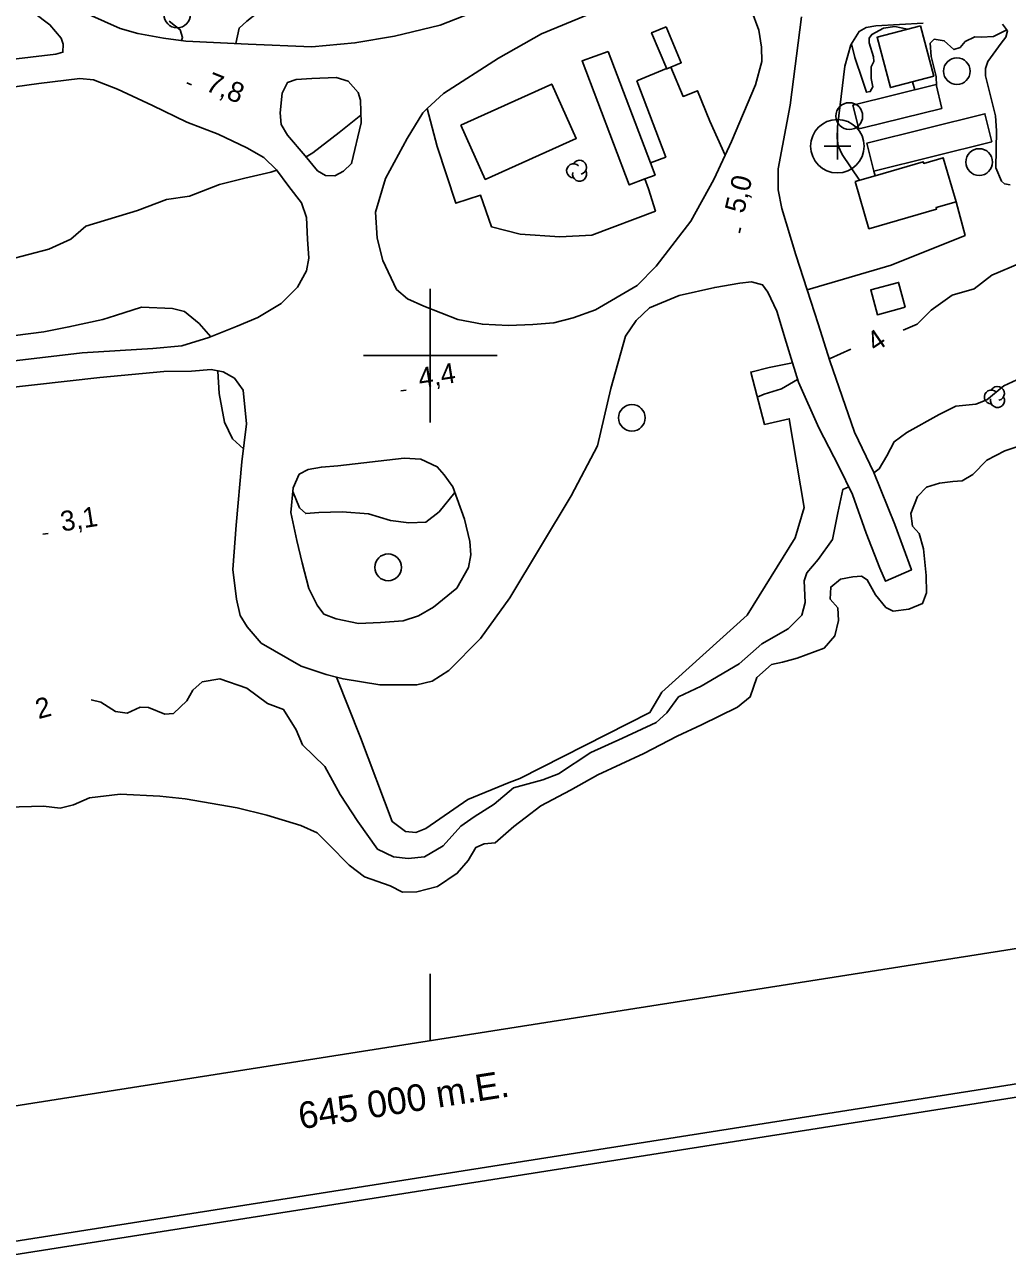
# Model space of a CAD drawing. Extents: x 643342 to 646936, y 5873857 to 5876103.
# Drawn here: x 644939.3 to 645086.4, y 5874065.4 to 5874249.6 of the extents above; entities that cross this region are included whole.
import ezdxf

# ---------------------------------------------------------------- set-up
doc = ezdxf.new("R2010")
doc.units = 0
for name, color, linetype in [('Niveau 19', 7, 'Continuous'), ('Niveau 2', 7, 'Continuous'), ('Niveau 21', 7, 'Continuous'), ('Niveau 3', 7, 'Continuous'), ('Niveau 31', 7, 'Continuous'), ('Niveau 34', 7, 'Continuous'), ('Niveau 36', 7, 'Continuous'), ('Niveau 4', 7, 'Continuous'), ('Niveau 44', 7, 'Continuous'), ('Niveau 60', 7, 'Continuous'), ('Niveau 61', 7, 'Continuous')]:
    doc.layers.add(name, color=color, linetype=linetype)

msp = doc.modelspace()

# ---------------------------------------------------------------- linework, layer by layer
at = {"layer": 'Niveau 19'}
for points in [[(645064.25, 5874226.25), (645061.63, 5874230.08), (645061.05, 5874231.4), (645060.9, 5874232.57), (645060.97, 5874234.25), (645062.02, 5874243.34), (645062.96, 5874246.54), (645064.2, 5874248.53), (645065.23, 5874249.12), (645066.69, 5874249.35), (645073.76, 5874249.77)], [(645085.63, 5874249.62), (645086.37, 5874248.63), (645086.14, 5874247.67), (645085.43, 5874246.78), (645083.44, 5874244.05), (645083.07, 5874243), (645083.08, 5874241.89), (645084.59, 5874235.89), (645084.75, 5874233.67), (645084.64, 5874228.12), (645085.49, 5874226.11), (645085.96, 5874225.7), (645086.77, 5874225.57)], [(645030.9, 5874241.15), (645035.37, 5874243)], [(645036.03, 5874243.19), (645037.84, 5874238.8), (645040.01, 5874239.66), (645041.86, 5874235.09), (645044.13, 5874230.01)], [(645032.96, 5874228.85), (645035.25, 5874229.72), (645030.9, 5874241.15)], [(644999.57, 5874236.97), (645001.03, 5874231.31), (645003.86, 5874222.81), (645007.54, 5874224.01), (645009.16, 5874219.3), (645013.47, 5874218.19), (645019.38, 5874217.79), (645024.19, 5874218.01), (645033.7, 5874221.63), (645032.65, 5874224.97), (645032.14, 5874226.45)], [(645066.37, 5874227.6), (645066.58, 5874226.92)], [(645056.4, 5874209.82), (645068.96, 5874213.54), (645080.05, 5874217.97), (645078.69, 5874223.02)], [(645054.21, 5874198.93), (645050.73, 5874198.21), (645047.96, 5874197.54), (645050.03, 5874189.69), (645053.74, 5874190.54), (645055.95, 5874177.28), (645054.62, 5874172.71), (645047.42, 5874161.13), (645034.68, 5874149.62), (645032.89, 5874146.55), (645013.44, 5874136.67), (645011.83, 5874136.09), (645005.65, 5874133.52), (644999.35, 5874129.18), (644997.86, 5874128.6), (644996.32, 5874128.73), (644994.33, 5874130.23), (644989.56, 5874142.85), (644985.97, 5874151.85)]]:
    msp.add_lwpolyline(points, dxfattribs=at)
at = {"layer": 'Niveau 2'}
for points in [[(644970.94, 5874246.71), (644971.41, 5874249.04), (644972.58, 5874250.06), (644975.86, 5874252.67), (644978.06, 5874254.42), (644979.41, 5874256.92), (644981.41, 5874259.06), (644983.48, 5874260.06), (644989.03, 5874261.04), (644991.62, 5874262.63), (644995.17, 5874264.82), (645000, 5874267.04), (645003.11, 5874268.91), (645006.91, 5874272.47), (645011.56, 5874276.5), (645018.2, 5874278.96), (645023.84, 5874280.59), (645027.32, 5874282.1), (645028.41, 5874282.97), (645029.12, 5874283.52)], [(644960.94, 5874250.06), (644962.59, 5874248.77), (644962.96, 5874247.62), (644962.78, 5874247.16)], [(645063.04, 5874246.67), (645063.56, 5874244.65), (645064.68, 5874241.23), (645065.27, 5874239.42), (645065.85, 5874239.52), (645066.21, 5874240.22), (645065.98, 5874241.5), (645065.98, 5874243.24), (645066.39, 5874244.03), (645066.34, 5874244.73), (645065.7, 5874246.83), (645065.71, 5874247.51), (645066.08, 5874248.09), (645067.84, 5874249.04), (645069.55, 5874249.25), (645071.43, 5874248.85)], [(645075.74, 5874240.36), (645075.7, 5874241.79), (645074.96, 5874244.8), (645074.83, 5874246.79), (645075.43, 5874247.36), (645076.92, 5874247.14), (645078.36, 5874245.8), (645079.28, 5874246.13), (645080.07, 5874247.01), (645081.48, 5874247.73), (645082.46, 5874247.68), (645084.27, 5874247.78), (645086.27, 5874248.75)], [(645072.18, 5874240.98), (645072.5, 5874239.78)], [(644981.43, 5874229.75), (644982.43, 5874230.34), (644986.36, 5874233.4), (644989.64, 5874236.01)], [(644936.88, 5874214.36), (644942.92, 5874215.95), (644946.22, 5874217.41), (644948.47, 5874219.37), (644956.21, 5874221.7), (644960.55, 5874223.37), (644963.97, 5874223.85), (644968.47, 5874225.59), (644972.27, 5874226.57), (644976.14, 5874227.44), (644977.05, 5874227.75)], [(645137.53, 5874218.8), (645135.11, 5874217.38), (645131.03, 5874216.15), (645127.57, 5874216.08), (645122.11, 5874215.22), (645117.43, 5874214.83), (645114.68, 5874215.58), (645109.68, 5874215.69), (645105.93, 5874215.6), (645103.35, 5874216.36), (645097.73, 5874216.84), (645092.82, 5874214.85), (645088.3, 5874213.82), (645084.02, 5874212.04), (645081.4, 5874209.97), (645078.11, 5874209.03), (645074.97, 5874206.81), (645072.88, 5874204.72), (645070.75, 5874203.8)], [(644967.2, 5874202.83), (644965.44, 5874204.79), (644963.25, 5874206.58), (644961.45, 5874207.04), (644956.83, 5874207.24), (644952.91, 5874206.02), (644951.01, 5874205.41), (644945.95, 5874204.29), (644942.17, 5874203.55), (644937.9, 5874203.01), (644932.98, 5874202.6), (644929.54, 5874201.12), (644925.87, 5874200.5), (644921.29, 5874200.12), (644917.83, 5874199.05), (644914.35, 5874198.21), (644910.77, 5874197.07), (644908.69, 5874195.57), (644906.85, 5874194.9), (644906.98, 5874192.2), (644907.01, 5874189.2), (644907.1, 5874183.84), (644907.31, 5874179.96)], [(645066.4, 5874182.46), (645067.17, 5874183.04), (645068.33, 5874185.01), (645069.43, 5874187.09), (645071.33, 5874188.47), (645076.15, 5874191.17), (645078.66, 5874192.41), (645081.64, 5874192.74), (645083.3, 5874193.39), (645085.86, 5874195.45), (645087.8, 5874196.36), (645091.35, 5874197.02), (645096.32, 5874197.38), (645100.08, 5874198.41), (645105.99, 5874200.6), (645109.09, 5874200.82), (645116.44, 5874201.7), (645124.53, 5874202.1), (645130.81, 5874203.14), (645134.46, 5874203.93), (645138, 5874203.82), (645139.34, 5874203.04), (645142.75, 5874203.12)], [(645062.93, 5874200.96), (645059.83, 5874199.55), (645059.73, 5874199.48)], [(644972.07, 5874186.04), (644970.42, 5874187.53), (644969.24, 5874190.04), (644968.41, 5874194.34), (644968.23, 5874197.68), (644968.23, 5874197.71)], [(645054.98, 5874196.43), (645052.56, 5874195.03), (645049.97, 5874194.2), (645048.95, 5874193.79)], [(644949.27, 5874148.47), (644950.74, 5874148.11), (644952.91, 5874146.71), (644954.64, 5874146.45), (644956.62, 5874147.39), (644957.86, 5874147.32), (644960.3, 5874146.3), (644961.58, 5874146.41), (644963.61, 5874148.3), (644964.49, 5874149.91), (644965.86, 5874151.15), (644968.53, 5874151.62), (644972.59, 5874150.2), (644975.65, 5874147.93), (644978.07, 5874147.03), (644979.96, 5874143.95), (644980.9, 5874141.73), (644984.22, 5874138.49), (644986.55, 5874134.27), (644989.16, 5874130.26), (644992.13, 5874126.1), (644994.52, 5874124.95), (644996.71, 5874124.73), (644999.16, 5874124.95), (645001.92, 5874126.6), (645004.57, 5874129.55), (645006.58, 5874130.96), (645009.6, 5874132.87), (645012.47, 5874135.31), (645016.85, 5874136.51), (645019.19, 5874137.37), (645024.06, 5874140.56), (645028.78, 5874142.74), (645033.83, 5874145.07), (645035.42, 5874146.51), (645037.18, 5874148.9), (645040.57, 5874150.5), (645046.23, 5874153.85), (645049.61, 5874156.86), (645053.58, 5874159.09), (645055.62, 5874161.12), (645056.13, 5874163.05), (645055.97, 5874166.27), (645056.36, 5874167.48), (645058.04, 5874169.49), (645060.19, 5874172.47), (645060.98, 5874176.47), (645061.74, 5874179.94), (645062.63, 5874180.36)], [(645003.69, 5874179.48), (645003.68, 5874179.48), (645001.34, 5874176.6), (644999.33, 5874175.04), (644996.8, 5874174.98), (644994.07, 5874175.32), (644990.76, 5874176.32), (644986.85, 5874176.63), (644983.33, 5874176.49), (644981.39, 5874176.35), (644980.45, 5874177.23), (644979.43, 5874179.65)]]:
    msp.add_lwpolyline(points, dxfattribs=at)
at = {"layer": 'Niveau 21'}
for points in [[(644935.77, 5874255.12), (644943.1, 5874249.52), (644944.77, 5874247.52), (644945.07, 5874246.6), (644945.04, 5874245.42), (644944, 5874245.11), (644931.74, 5874243.66)], [(645029.56, 5874253.56), (645016.65, 5874248.17), (645010.2, 5874244.54), (645001.98, 5874239.25), (644999.57, 5874236.97), (644998.89, 5874236.33), (644996.57, 5874232.51), (644993.34, 5874226.52), (644991.81, 5874221.46), (644992.08, 5874217.6), (644992.9, 5874214.24), (644994.97, 5874209.91), (644996.6, 5874208.5), (644999.03, 5874207.38), (645004.12, 5874205.38), (645007.81, 5874204.7), (645011.71, 5874204.51), (645015.35, 5874204.65), (645018.51, 5874204.88), (645021.4, 5874205.67), (645024.73, 5874206.85), (645030.95, 5874210.47), (645033.81, 5874213.38), (645038.98, 5874220.1), (645042.43, 5874226.35), (645044.13, 5874230.01), (645045.09, 5874232.07), (645046.87, 5874236.31)], [(645008.13, 5874252.07), (645001.49, 5874249.48), (644994.67, 5874247.82), (644988.74, 5874246.82), (644982.31, 5874246.24), (644972.76, 5874246.63), (644963.42, 5874247.07), (644960.09, 5874247.54), (644956.28, 5874248.22), (644953.64, 5874248.97), (644946.11, 5874252.32)], [(645046.87, 5874236.31), (645048.69, 5874240.55), (645049.62, 5874244.03), (645049.59, 5874246.15), (645049.18, 5874248.71), (645048.03, 5874251.8)], [(645058.16, 5874189.19), (645061.15, 5874183.4), (645063.21, 5874179.18), (645065.25, 5874173.44), (645067.27, 5874168.16), (645068.11, 5874166.21), (645072, 5874167.91), (645069.53, 5874174.69), (645066.4, 5874182.48), (645063.5, 5874188.52), (645059.82, 5874199.21), (645058.03, 5874204.73), (645056.4, 5874209.82), (645054.72, 5874215.09), (645052.6, 5874222), (645052.05, 5874224.79), (645052.07, 5874227.96), (645053.87, 5874237.51), (645055.55, 5874250.69)], [(644927.04, 5874238.76), (644941.44, 5874240.72), (644947.6, 5874241.5), (644949.61, 5874241.26), (644953.23, 5874239.87), (644958.46, 5874237.42), (644963.57, 5874234.96), (644968.29, 5874233.17), (644972.55, 5874231.12), (644975.12, 5874229.66), (644977.02, 5874227.79), (644978.84, 5874225.33), (644980.77, 5874222.88), (644981.51, 5874220.69), (644981.63, 5874217.41), (644981.82, 5874214.59), (644981.49, 5874212.69), (644980.13, 5874210.23)], [(644978.63, 5874233), (644981.32, 5874229.9), (644983.12, 5874227.67), (644984.35, 5874226.94), (644985.76, 5874226.92), (644987.01, 5874227.6), (644988.23, 5874228.74), (644989.68, 5874234.85), (644989.56, 5874238.25), (644989.25, 5874239.41), (644987.72, 5874241.07), (644985.91, 5874241.64), (644982.28, 5874241.5), (644979.94, 5874241.34), (644978.67, 5874240.9), (644977.84, 5874239.31), (644977.58, 5874236.35), (644977.7, 5874234.6), (644978.63, 5874233)], [(644930.99, 5874194.5), (644950.55, 5874196.72), (644960.16, 5874197.64), (644964.28, 5874197.69), (644967.22, 5874197.9), (644969.01, 5874197.56), (644970.73, 5874196.62), (644972.03, 5874194.83), (644972.5, 5874189.79), (644971.84, 5874184.09), (644970.97, 5874174.6), (644970.49, 5874167.97), (644971.04, 5874163.53), (644971.57, 5874161.1), (644972.63, 5874159.4), (644974.69, 5874156.96), (644980.71, 5874153.5), (644984.45, 5874152.24), (644985.97, 5874151.85), (644986.97, 5874151.59), (644992.46, 5874150.69), (644997.99, 5874150.73), (645000.31, 5874151.25), (645002.79, 5874152.85), (645007.52, 5874157.66), (645011.93, 5874163.75), (645021.11, 5874179.01), (645025.06, 5874186.47), (645027.05, 5874195.09), (645029.22, 5874202.9), (645030.82, 5874205.25), (645032.8, 5874207.15), (645037.26, 5874209), (645042.59, 5874210.2), (645046.31, 5874210.82), (645048.06, 5874211.06), (645049.74, 5874210.59), (645050.52, 5874209.47), (645051.89, 5874206.63), (645053.27, 5874202.02), (645054.21, 5874198.93), (645055.1, 5874196.03), (645058.16, 5874189.19)], [(644980.13, 5874210.23), (644977.7, 5874207.82), (644974.2, 5874205.69), (644971.11, 5874204.41), (644966.87, 5874202.7), (644962.83, 5874201.47), (644958.5, 5874201.04), (644947.92, 5874200.4), (644932.23, 5874198.58)], [(644992.55, 5874160.03), (644995.95, 5874160.27), (644998.25, 5874161.02), (645000.51, 5874162.36), (645003.97, 5874165.2), (645005.75, 5874168.27), (645006.09, 5874170.18), (645005.95, 5874172.17), (645005.13, 5874175.53), (645003.38, 5874180.35), (645002.08, 5874182.14), (645001.05, 5874183.36), (644998.62, 5874184.49), (644996.13, 5874184.66), (644986.2, 5874183.48), (644983.74, 5874183.31), (644981.76, 5874182.93), (644980.4, 5874182.24), (644979.48, 5874180.18), (644979.15, 5874176.5), (644980.03, 5874172.32), (644980.86, 5874168.97), (644981.83, 5874165.15), (644983.07, 5874162.65), (644984.1, 5874161.31), (644985.92, 5874160.61), (644989.27, 5874159.91), (644992.55, 5874160.03)]]:
    msp.add_lwpolyline(points, dxfattribs=at)
at = {"layer": 'Niveau 3'}
for p, q in [((644963.57, 5874240.83), (644964.31, 5874240.54)), ((645046.24, 5874218.36), (645046.42, 5874219.14)), ((644995.61, 5874194.72), (644996.4, 5874194.84)), ((644942.06, 5874173.25), (644942.85, 5874173.37))]:
    msp.add_line(p, q, dxfattribs=at)
at = {"layer": 'Niveau 31'}
for points in [[(645035.32, 5874249.24), (645037.58, 5874243.83), (645035.4, 5874242.92), (645033.14, 5874248.33), (645035.32, 5874249.24)], [(645073.36, 5874249.35), (645075.34, 5874241.81), (645068.86, 5874240.11), (645066.88, 5874247.65), (645073.36, 5874249.35)], [(645026.62, 5874245.53), (645032.96, 5874228.85), (645033.65, 5874227.03), (645032.14, 5874226.45), (645029.8, 5874225.56), (645022.74, 5874244.15), (645026.62, 5874245.53)], [(645004.58, 5874234.52), (645018.18, 5874240.65), (645021.85, 5874232.5), (645008.25, 5874226.38), (645004.58, 5874234.52)], [(645076.56, 5874237.01), (645064.77, 5874234.11), (645064.12, 5874233.95), (645063.25, 5874237.51), (645075.69, 5874240.56), (645076.56, 5874237.01)], [(645084.05, 5874232.02), (645066.37, 5874227.6), (645065.33, 5874231.78), (645083.01, 5874236.2), (645084.05, 5874232.02)], [(645063.6, 5874226.06), (645066.58, 5874226.92), (645073.78, 5874229.01), (645073.85, 5874228.76), (645076.78, 5874229.61), (645078.69, 5874223.02), (645075.69, 5874222.15), (645075.76, 5874221.91), (645065.66, 5874218.98), (645063.6, 5874226.06)], [(645071.08, 5874207.24), (645066.93, 5874206.12), (645065.93, 5874209.83), (645070.08, 5874210.95), (645071.08, 5874207.24)]]:
    msp.add_lwpolyline(points, dxfattribs=at)
at = {"layer": 'Niveau 34'}
for p, q in [((645060.93, 5874233.35), (645060.93, 5874229.35)), ((645062.93, 5874231.35), (645058.93, 5874231.35))]:
    msp.add_line(p, q, dxfattribs=at)
msp.add_circle((645060.93, 5874231.35), 4, dxfattribs=at)
at = {"layer": 'Niveau 36'}
for centre in [(644962.14, 5874251.07), (645078.81, 5874242.58), (645062.71, 5874235.86), (645082.15, 5874228.97), (645030.18, 5874190.68), (644993.71, 5874168.3)]:
    msp.add_circle(centre, 2, dxfattribs=at)
at = {"layer": 'Niveau 4'}
for points in [[(645060.57, 5874158.07), (645061.12, 5874160.35), (645060.99, 5874162.23), (645059.83, 5874163.56), (645059.95, 5874165.34), (645061.4, 5874166.51), (645063.26, 5874166.87), (645064.55, 5874166.97), (645065.41, 5874166.44), (645066.63, 5874164.17), (645068.18, 5874162.27), (645069.27, 5874161.76), (645071.61, 5874162.05), (645073.68, 5874162.9), (645074.27, 5874164.48), (645074.21, 5874167.07), (645073.82, 5874171.05), (645073.19, 5874173.37), (645072.17, 5874174.47), (645071.92, 5874176.34), (645072.92, 5874178.89), (645074.24, 5874180.29), (645076.2, 5874180.9), (645078.19, 5874181.16), (645079.6, 5874181.26), (645081.18, 5874182.2), (645083.27, 5874184.35), (645086.01, 5874185.73), (645091.31, 5874187.52)], [(644936.71, 5874132.41), (644942.14, 5874132.57), (644944.64, 5874132.27), (644946.61, 5874132.77), (644949.03, 5874133.77), (644953.6, 5874134.34), (644959.53, 5874134.05), (644963.34, 5874133.62), (644971.12, 5874132.29), (644975.56, 5874131.19), (644980.63, 5874129.67), (644983.07, 5874128.55), (644984.85, 5874126.79), (644987.9, 5874123.7), (644990.15, 5874121.97), (644994.02, 5874120.6), (644995.86, 5874119.67), (644997.98, 5874119.71), (645001.11, 5874120.52), (645004.05, 5874122.5), (645005.68, 5874124.39), (645006.85, 5874126.36), (645008.1, 5874126.93), (645009.75, 5874127.05), (645012.53, 5874129.49), (645014.21, 5874130.79), (645016.56, 5874132.61), (645021, 5874134.93), (645025.09, 5874137.23), (645031.95, 5874140.44), (645036.96, 5874143.04), (645040.62, 5874144.72), (645045.98, 5874147.35), (645047.88, 5874148.9), (645048.86, 5874151.8), (645051.08, 5874153.73), (645052.71, 5874154.08), (645054.9, 5874154.71), (645058.93, 5874156.18), (645060.57, 5874158.07)]]:
    msp.add_lwpolyline(points, dxfattribs=at)
at = {"layer": 'Niveau 44'}
for centre, start, end in [((645022.36, 5874228.2), 282.2692, 149.7263), ((645021.46, 5874227.67), 44.1154, 269.804), ((645022.36, 5874227.15), 166.9369, 29.6212), ((645083.98, 5874193.8), 44.1154, 269.804), ((645084.88, 5874194.33), 282.2692, 149.7263), ((645084.88, 5874193.28), 166.9369, 29.6212)]:
    msp.add_arc(centre, 1.05, start, end, dxfattribs=at)
at = {"layer": 'Niveau 60'}
msp.add_line((645000, 5874097.45), (645000, 5874107.45), dxfattribs=at)
for points in [[(643342.09, 5875579.85), (646664.86, 5876102.57), (646935.9, 5874379.74), (643613.15, 5873856.99), (643342.1, 5875579.83)], [(643342.09, 5875579.85), (646664.86, 5876102.57), (646935.9, 5874379.74), (643613.15, 5873856.99), (643342.1, 5875579.83)], [(643342.09, 5875579.85), (646664.86, 5876102.57), (646935.9, 5874379.74), (643613.15, 5873856.99), (643342.1, 5875579.83)], [(643344.38, 5875578.18), (646663.19, 5876100.29), (646933.6, 5874381.38), (643614.81, 5873859.28), (643344.38, 5875578.18)], [(643344.38, 5875578.18), (646663.19, 5876100.29), (646933.6, 5874381.38), (643614.81, 5873859.28), (643344.38, 5875578.18)], [(643344.38, 5875578.18), (646663.19, 5876100.29), (646933.6, 5874381.38), (643614.81, 5873859.28), (643344.38, 5875578.18)]]:
    msp.add_lwpolyline(points, dxfattribs=at)
msp.add_lwpolyline([(643367.26, 5875561.52), (646133.22, 5875996.67), (646397.42, 5874317.29), (643631.46, 5873882.15)], close=True, dxfattribs=at)
at = {"layer": 'Niveau 61'}
for points in [[(645000, 5874210), (645000, 5874200), (645000, 5874190)], [(644990, 5874200), (645000, 5874200), (645010, 5874200)]]:
    msp.add_lwpolyline(points, dxfattribs=at)

# ---------------------------------------------------------------- texts
at = {"layer": 'Niveau 2'}
for s, rotation, p in [('4', 34.4304, (645066.64, 5874200.43)), ('2', 14.8858, (644941.38, 5874145.56))]:
    msp.add_text(s, height=3, rotation=rotation, dxfattribs=at).set_placement(p)
at = {"layer": 'Niveau 3'}
for s, rotation, p in [('7,8  ', 338.3765, (644966.23, 5874239.73)), ('5,0  ', 76.5307, (645046.94, 5874221.15)), ('4,4  ', 8.9405, (644998.46, 5874195.13)), ('3,1  ', 8.941, (644944.91, 5874173.65))]:
    msp.add_text(s, height=3, rotation=rotation, dxfattribs=at).set_placement(p)
at = {"layer": 'Niveau 61'}
msp.add_text('645 000 m.E.', height=4, rotation=8.9404, dxfattribs=at).set_placement((644980.61, 5874084.16))

doc.saveas('drawing.dxf')
